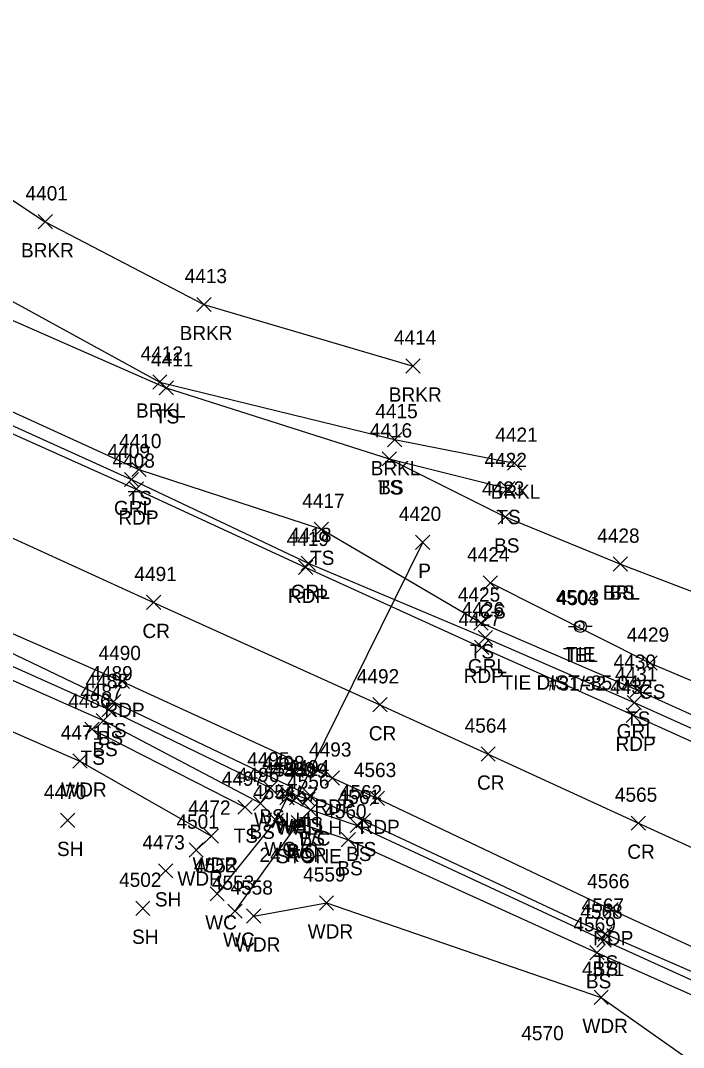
# Model space of a CAD drawing. Extents: x 1611797 to 1633212, y 298978 to 305475.
# Drawn here: x 1619475.1 to 1619568.2, y 301380.5 to 301524.7 of the extents above; entities that cross this region are included whole.
import ezdxf

# ---------------------------------------------------------------- set-up
doc = ezdxf.new("R2010")
doc.units = 0
for name, color, linetype in [('C_A', 7, 'Continuous'), ('C_C', 7, 'Continuous'), ('C_I', 7, 'Continuous'), ('CBP', 7, 'Continuous'), ('D_A', 7, 'Continuous'), ('D_C', 7, 'Continuous'), ('D_I', 7, 'Continuous'), ('D_TIC', 7, 'Continuous'), ('DCP', 7, 'Continuous'), ('DHW', 7, 'Continuous'), ('L_A', 7, 'Continuous'), ('L_I', 7, 'Continuous'), ('L_TIC', 7, 'Continuous'), ('LABL', 7, 'Continuous'), ('LAWA', 7, 'Continuous'), ('LAWE', 7, 'Continuous'), ('LELB', 7, 'Continuous'), ('P_A', 7, 'Continuous'), ('P_I', 7, 'Continuous'), ('P_TIC', 7, 'Continuous'), ('PET', 7, 'Continuous'), ('PRC', 7, 'Continuous'), ('R_A', 7, 'Continuous'), ('R_I', 7, 'Continuous'), ('R_TIC', 7, 'Continuous'), ('RGR', 7, 'Continuous'), ('U_A', 7, 'Continuous'), ('U_C', 7, 'Continuous'), ('U_I', 7, 'Continuous'), ('UP', 7, 'Continuous')]:
    doc.layers.add(name, color=color, linetype=linetype)

msp = doc.modelspace()

# ---------------------------------------------------------------- linework, layer by layer
at = {"layer": 'CBP'}
for radius in [0.625, 0.0833]:
    msp.add_circle((1619553.62, 301439.73), radius, dxfattribs=at)
at = {"layer": 'D_TIC'}
for points in [[(1619530.59, 301450.43), (1619532.59, 301452.43)], [(1619532.59, 301450.43), (1619530.59, 301452.43)], [(1619511.31, 301415.44), (1619513.31, 301417.44)], [(1619513.31, 301415.44), (1619511.31, 301417.44)], [(1619512.87, 301414.54), (1619514.87, 301416.54)], [(1619514.87, 301414.54), (1619512.87, 301416.54)], [(1619514.48, 301414.36), (1619516.48, 301416.36)], [(1619516.48, 301414.36), (1619514.48, 301416.36)]]:
    msp.add_lwpolyline(points, dxfattribs=at)
at = {"layer": 'DCP'}
msp.add_lwpolyline([(1619531.59, 301451.43), (1619513.87, 301415.54)], dxfattribs=at)
at = {"layer": 'DHW'}
msp.add_lwpolyline([(1619512.31, 301416.44), (1619515.48, 301415.36)], dxfattribs=at)
at = {"layer": 'L_TIC'}
for points in [[(1619477.58, 301495.43), (1619479.58, 301497.43)], [(1619479.58, 301495.43), (1619477.58, 301497.43)], [(1619499.86, 301483.81), (1619501.86, 301485.81)], [(1619501.86, 301483.81), (1619499.86, 301485.81)], [(1619529.24, 301475.17), (1619531.24, 301477.17)], [(1619531.24, 301475.17), (1619529.24, 301477.17)], [(1619493.67, 301472.93), (1619495.67, 301474.93)], [(1619495.67, 301472.93), (1619493.67, 301474.93)], [(1619494.57, 301472.11), (1619496.57, 301474.11)], [(1619496.57, 301472.11), (1619494.57, 301474.11)], [(1619526.64, 301464.84), (1619528.64, 301466.84)], [(1619528.64, 301464.84), (1619526.64, 301466.84)], [(1619525.9, 301462.14), (1619527.9, 301464.14)], [(1619527.9, 301462.14), (1619525.9, 301464.14)], [(1619525.9, 301462.14), (1619527.9, 301464.14)], [(1619527.9, 301462.14), (1619525.9, 301464.14)], [(1619490.73, 301460.64), (1619492.73, 301462.64)], [(1619492.73, 301460.64), (1619490.73, 301462.64)], [(1619543.48, 301461.53), (1619545.48, 301463.53)], [(1619545.48, 301461.53), (1619543.48, 301463.53)], [(1619542.53, 301457.98), (1619544.53, 301459.98)], [(1619544.53, 301457.98), (1619542.53, 301459.98)], [(1619542.18, 301453.98), (1619544.18, 301455.98)], [(1619544.18, 301453.98), (1619542.18, 301455.98)], [(1619516.36, 301452.25), (1619518.36, 301454.25)], [(1619518.36, 301452.25), (1619516.36, 301454.25)], [(1619558.36, 301447.36), (1619560.36, 301449.36)], [(1619560.36, 301447.36), (1619558.36, 301449.36)], [(1619558.36, 301447.36), (1619560.36, 301449.36)], [(1619560.36, 301447.36), (1619558.36, 301449.36)], [(1619540.09, 301444.72), (1619542.09, 301446.72)], [(1619542.09, 301444.72), (1619540.09, 301446.72)], [(1619538.79, 301439.1), (1619540.79, 301441.1)], [(1619540.79, 301439.1), (1619538.79, 301441.1)], [(1619562.52, 301433.46), (1619564.52, 301435.46)], [(1619564.52, 301433.46), (1619562.52, 301435.46)], [(1619560.74, 301429.67), (1619562.74, 301431.67)], [(1619562.74, 301429.67), (1619560.74, 301431.67)], [(1619487.18, 301428.04), (1619489.18, 301430.04)], [(1619489.18, 301428.04), (1619487.18, 301430.04)], [(1619486.51, 301426.94), (1619488.51, 301428.94)], [(1619488.51, 301426.94), (1619486.51, 301428.94)], [(1619485.75, 301425.39), (1619487.75, 301427.39)], [(1619487.75, 301425.39), (1619485.75, 301427.39)], [(1619484.13, 301424.18), (1619486.13, 301426.18)], [(1619486.13, 301424.18), (1619484.13, 301426.18)], [(1619482.46, 301419.7), (1619484.46, 301421.7)], [(1619484.46, 301419.7), (1619482.46, 301421.7)], [(1619509.2, 301415.95), (1619511.2, 301417.95)], [(1619511.2, 301415.95), (1619509.2, 301417.95)], [(1619511.54, 301414.55), (1619513.54, 301416.55)], [(1619513.54, 301414.55), (1619511.54, 301416.55)], [(1619514.79, 301414.84), (1619516.79, 301416.84)], [(1619516.79, 301414.84), (1619514.79, 301416.84)], [(1619505.63, 301413.23), (1619507.63, 301415.23)], [(1619507.63, 301413.23), (1619505.63, 301415.23)], [(1619507.81, 301413.78), (1619509.81, 301415.78)], [(1619509.81, 301413.78), (1619507.81, 301415.78)], [(1619507.81, 301413.78), (1619509.81, 301415.78)], [(1619509.81, 301413.78), (1619507.81, 301415.78)], [(1619514.86, 301412.84), (1619516.86, 301414.84)], [(1619516.86, 301412.84), (1619514.86, 301414.84)], [(1619514.86, 301412.84), (1619516.86, 301414.84)], [(1619516.86, 301412.84), (1619514.86, 301414.84)], [(1619480.74, 301411.37), (1619482.74, 301413.37)], [(1619482.74, 301411.37), (1619480.74, 301413.37)], [(1619510.03, 301411.36), (1619512.03, 301413.36)], [(1619512.03, 301411.36), (1619510.03, 301413.36)], [(1619513.13, 301411.04), (1619515.13, 301413.04)], [(1619515.13, 301411.04), (1619513.13, 301413.04)], [(1619513.13, 301411.04), (1619515.13, 301413.04)], [(1619515.13, 301411.04), (1619513.13, 301413.04)], [(1619521.39, 301410.67), (1619523.39, 301412.67)], [(1619523.39, 301410.67), (1619521.39, 301412.67)], [(1619522.25, 301411.34), (1619524.25, 301413.34)], [(1619524.25, 301411.34), (1619522.25, 301413.34)], [(1619500.91, 301409.17), (1619502.91, 301411.17)], [(1619502.91, 301409.17), (1619500.91, 301411.17)], [(1619520.16, 301408.66), (1619522.16, 301410.66)], [(1619522.16, 301408.66), (1619520.16, 301410.66)], [(1619498.78, 301407.21), (1619500.78, 301409.21)], [(1619500.78, 301407.21), (1619498.78, 301409.21)], [(1619494.49, 301404.29), (1619496.49, 301406.29)], [(1619496.49, 301404.29), (1619494.49, 301406.29)], [(1619501.73, 301401.06), (1619503.73, 301403.06)], [(1619503.73, 301401.06), (1619501.73, 301403.06)], [(1619491.28, 301399.04), (1619493.28, 301401.04)], [(1619493.28, 301399.04), (1619491.28, 301401.04)], [(1619504.24, 301398.63), (1619506.24, 301400.63)], [(1619506.24, 301398.63), (1619504.24, 301400.63)], [(1619517.08, 301399.79), (1619519.08, 301401.79)], [(1619519.08, 301399.79), (1619517.08, 301401.79)], [(1619506.86, 301397.95), (1619508.86, 301399.95)], [(1619508.86, 301397.95), (1619506.86, 301399.95)], [(1619556.04, 301394.57), (1619558.04, 301396.57)], [(1619558.04, 301394.57), (1619556.04, 301396.57)], [(1619556.22, 301395.43), (1619558.22, 301397.43)], [(1619558.22, 301395.43), (1619556.22, 301397.43)], [(1619555.07, 301392.79), (1619557.07, 301394.79)], [(1619557.07, 301392.79), (1619555.07, 301394.79)], [(1619555.65, 301386.52), (1619557.65, 301388.52)], [(1619557.65, 301386.52), (1619555.65, 301388.52)]]:
    msp.add_lwpolyline(points, dxfattribs=at)
at = {"layer": 'LABL'}
msp.add_lwpolyline([(1619559.36, 301448.36), (1619604.62, 301431.09), (1619626.75, 301419.02), (1619647.9, 301397.23), (1619669.12, 301389.54), (1619678.21, 301387.53), (1619685.14, 301386.73), (1619692.52, 301396.09)], dxfattribs=at)
at = {"layer": 'LAWA'}
for points in [[(1618882.81, 301567.28), (1618933.27, 301549.67), (1618966.13, 301547.74), (1618995.78, 301536.72), (1619030.89, 301531.11), (1619057.33, 301531.01), (1619095.91, 301526.5), (1619129.18, 301525.73), (1619150.8, 301525.95), (1619170.44, 301523.1), (1619199.54, 301523.39), (1619227.92, 301521), (1619255.54, 301516.31), (1619296.45, 301501.63), (1619335.16, 301482.98), (1619367.14, 301471.03), (1619418.3, 301452.12), (1619445.96, 301437.08), (1619483.46, 301420.7), (1619501.91, 301410.17), (1619499.78, 301408.21)], [(1619507.86, 301398.95), (1619518.08, 301400.79), (1619556.65, 301387.52), (1619583.35, 301368.71), (1619617.87, 301352.68), (1619658.72, 301335.08), (1619694.86, 301321.5), (1619725.46, 301306.6), (1619750.78, 301288.01), (1619784.9, 301274.32), (1619812.4, 301257.15), (1619844.1, 301250.77), (1619874.95, 301250.41), (1619914.22, 301239.23), (1619945.35, 301230.93), (1619986.13, 301221.13), (1620021.48, 301214.73), (1620067.45, 301208.49), (1620101.58, 301197.67), (1620125.21, 301192.85)]]:
    msp.add_lwpolyline(points, dxfattribs=at)
at = {"layer": 'LAWE'}
for points in [[(1619121.54, 301596.78), (1619127.27, 301586.98), (1619139.06, 301578.8), (1619159, 301574.34), (1619183.18, 301572.3), (1619208.56, 301571.29), (1619241.26, 301566.88), (1619274.96, 301559.5), (1619298.41, 301555.12), (1619318.82, 301545.34), (1619330.43, 301538.53), (1619346.68, 301531.42), (1619377.57, 301521.38), (1619400.58, 301512.23), (1619425.06, 301508.82), (1619447.11, 301503.19), (1619471.29, 301486.7), (1619494.67, 301473.93), (1619527.64, 301465.84), (1619544.48, 301462.53)], [(1619136.24, 301595.23), (1619140.25, 301584.78), (1619161.79, 301583.57), (1619186.78, 301582.21), (1619209.91, 301580.75), (1619246.07, 301579.22), (1619276.73, 301571.04), (1619324.15, 301554.68), (1619337.82, 301545.56), (1619347.88, 301539.03), (1619381.89, 301529.19), (1619403.26, 301523.68), (1619425.52, 301519.13), (1619447.45, 301519.51), (1619460.42, 301508.44), (1619478.58, 301496.43), (1619500.86, 301484.81), (1619530.24, 301476.17)], [(1619502.73, 301402.06), (1619511.03, 301412.36), (1619512.54, 301415.55), (1619515.86, 301413.84)], [(1619505.24, 301399.63), (1619514.13, 301412.04)]]:
    msp.add_lwpolyline(points, dxfattribs=at)
at = {"layer": 'LELB'}
for points in [[(1619257.04, 301523.11), (1619288.29, 301511.99), (1619300.15, 301507.59), (1619319.19, 301501.19), (1619349.47, 301488.14), (1619380.51, 301476.04), (1619405.86, 301464.94), (1619425.68, 301457.05), (1619455.81, 301442.15), (1619487.51, 301427.94), (1619510.2, 301416.95), (1619508.81, 301414.78)], [(1619261.97, 301519.13), (1619288.17, 301510.33), (1619300.24, 301505.96), (1619319.06, 301498.92), (1619348.87, 301486.68), (1619379.41, 301473.48), (1619405.23, 301463.09), (1619426.54, 301454.95), (1619455.81, 301440.05), (1619486.75, 301426.39), (1619508.81, 301414.78)], [(1619374.24, 301514.17), (1619396.45, 301504.93), (1619440.64, 301484.21), (1619465.66, 301473.55), (1619491.73, 301461.64), (1619517.36, 301453.25), (1619539.79, 301440.1), (1619561.74, 301430.67), (1619592.22, 301416.88), (1619623.08, 301401.62), (1619646.41, 301391.76), (1619666.94, 301385.23), (1619677.78, 301385.59), (1619685.14, 301386.73)], [(1619399.11, 301508.82), (1619425.47, 301506.67), (1619446.67, 301500.75), (1619470.05, 301484.3), (1619495.57, 301473.11), (1619526.9, 301463.14), (1619543.53, 301458.98)], [(1619350.31, 301489.81), (1619380.89, 301476.99), (1619406.21, 301465.78), (1619425.96, 301458.32), (1619457.01, 301443.93), (1619488.18, 301429.04), (1619515.79, 301415.84), (1619523.25, 301412.34), (1619557.22, 301396.43), (1619595.64, 301379.74), (1619625.49, 301366.11), (1619664.9, 301348.53), (1619700.1, 301332.19), (1619732.76, 301315.82), (1619759.48, 301302.13), (1619789.83, 301287.62), (1619820.2, 301275.83), (1619850.42, 301266.87), (1619878.56, 301257.32), (1619912.05, 301251.69), (1619947.78, 301244.54), (1619986.64, 301235.92)], [(1619526.9, 301463.14), (1619543.18, 301454.98), (1619559.36, 301448.36)], [(1619541.09, 301445.72), (1619563.52, 301434.46), (1619596.15, 301420.68), (1619623.99, 301412.43), (1619647.9, 301397.23)], [(1619485.13, 301425.18), (1619506.63, 301414.23)], [(1619515.86, 301413.84), (1619522.39, 301411.67), (1619557.04, 301395.57), (1619595.01, 301378.34), (1619625.28, 301365.19), (1619664.7, 301347.42), (1619699.56, 301331.11), (1619732.26, 301314.67), (1619758.81, 301300.85), (1619789.23, 301285.42), (1619819.18, 301274.31), (1619849.56, 301265.07), (1619878.74, 301254.24), (1619911.39, 301248.67), (1619947.63, 301242.31), (1619986.12, 301232.79)], [(1619514.13, 301412.04), (1619521.16, 301409.66), (1619556.07, 301393.79), (1619593.93, 301376.98), (1619624.81, 301363.73), (1619664.19, 301346.3), (1619698.66, 301328.84), (1619731.18, 301312.27), (1619757.56, 301299.07), (1619788.59, 301282.92), (1619818.22, 301271.64), (1619848.03, 301261.72), (1619876.44, 301251.78), (1619910.7, 301243.48), (1619946.63, 301234.74), (1619971.5, 301227.31), (1619985.16, 301225.14), (1620021.48, 301214.73)]]:
    msp.add_lwpolyline(points, dxfattribs=at)
at = {"layer": 'P_TIC'}
for points in [[(1619490.36, 301457.9), (1619492.36, 301459.9)], [(1619492.36, 301457.9), (1619490.36, 301459.9)], [(1619514.17, 301446.9), (1619516.17, 301448.9)], [(1619516.17, 301446.9), (1619514.17, 301448.9)], [(1619492.8, 301441.98), (1619494.8, 301443.98)], [(1619494.8, 301441.98), (1619492.8, 301443.98)], [(1619538.87, 301435.67), (1619540.87, 301437.67)], [(1619540.87, 301435.67), (1619538.87, 301437.67)], [(1619488.4, 301430.89), (1619490.4, 301432.89)], [(1619490.4, 301430.89), (1619488.4, 301432.89)], [(1619524.59, 301427.61), (1619526.59, 301429.61)], [(1619526.59, 301427.61), (1619524.59, 301429.61)], [(1619560.18, 301426.13), (1619562.18, 301428.13)], [(1619562.18, 301426.13), (1619560.18, 301428.13)], [(1619539.79, 301420.69), (1619541.79, 301422.69)], [(1619541.79, 301420.69), (1619539.79, 301422.69)], [(1619517.89, 301417.33), (1619519.89, 301419.33)], [(1619519.89, 301417.33), (1619517.89, 301419.33)], [(1619524.23, 301414.46), (1619526.23, 301416.46)], [(1619526.23, 301414.46), (1619524.23, 301416.46)], [(1619560.88, 301410.99), (1619562.88, 301412.99)], [(1619562.88, 301410.99), (1619560.88, 301412.99)], [(1619557.04, 301398.85), (1619559.04, 301400.85)], [(1619559.04, 301398.85), (1619557.04, 301400.85)]]:
    msp.add_lwpolyline(points, dxfattribs=at)
at = {"layer": 'PET'}
for points in [[(1618888.23, 301580.37), (1618933.16, 301570.89), (1618970.31, 301563.97), (1618999.63, 301559.01), (1619034.35, 301554.34), (1619061.55, 301550.65), (1619097.22, 301547.2), (1619129.9, 301544.44), (1619159.56, 301541.04), (1619184.98, 301537.63), (1619217.73, 301532.43), (1619257.09, 301523.65), (1619289.53, 301513.85), (1619319.75, 301503.72), (1619351.37, 301491.53), (1619381.67, 301479.11), (1619407.08, 301467.99), (1619426.6, 301459.3), (1619457.98, 301445.58), (1619489.4, 301431.89), (1619518.89, 301418.33), (1619525.23, 301415.46), (1619558.04, 301399.85), (1619596.27, 301382.3)], [(1619240.37, 301554.95), (1619274.06, 301546.88), (1619292.74, 301541.21), (1619313.19, 301534.69), (1619345.01, 301523.34), (1619373.79, 301511.3), (1619394.6, 301502.15), (1619439.1, 301482.35), (1619464.49, 301470.92), (1619491.36, 301458.9), (1619515.17, 301447.9), (1619539.87, 301436.67), (1619561.18, 301427.13), (1619589.22, 301414.46)]]:
    msp.add_lwpolyline(points, dxfattribs=at)
at = {"layer": 'PRC'}
msp.add_lwpolyline([(1618901.02, 301590.58), (1618940.05, 301582.59), (1618973.24, 301576.03), (1619000.99, 301571.61), (1619035.45, 301566.56), (1619061.58, 301563.28), (1619097.97, 301559.63), (1619131.37, 301556.26), (1619160.97, 301552.75), (1619186.04, 301549.32), (1619221.45, 301543.36), (1619260.73, 301534.56), (1619294.21, 301525.01), (1619322.54, 301515.15), (1619356.63, 301502.41), (1619386.84, 301489.79), (1619411.1, 301479.31), (1619431.82, 301470.46), (1619462.61, 301457.18), (1619493.8, 301442.98), (1619525.59, 301428.61), (1619540.79, 301421.69), (1619561.88, 301411.99), (1619599.81, 301394.69)], dxfattribs=at)
at = {"layer": 'R_TIC'}
for points in [[(1619489.69, 301459.24), (1619491.69, 301461.24)], [(1619491.69, 301459.24), (1619489.69, 301461.24)], [(1619514.52, 301447.47), (1619516.52, 301449.47)], [(1619516.52, 301447.47), (1619514.52, 301449.47)], [(1619539.39, 301437.03), (1619541.39, 301439.03)], [(1619541.39, 301437.03), (1619539.39, 301439.03)], [(1619560.3, 301427.91), (1619562.3, 301429.91)], [(1619562.3, 301427.91), (1619560.3, 301429.91)]]:
    msp.add_lwpolyline(points, dxfattribs=at)
at = {"layer": 'RGR'}
msp.add_lwpolyline([(1619113.04, 301582.5), (1619113.91, 301576.54), (1619116.84, 301573.48), (1619121.6, 301572.21), (1619138.62, 301570.86), (1619159.07, 301568.7), (1619183.38, 301565.96), (1619196, 301564), (1619207.6, 301562.14), (1619240.46, 301556.07), (1619274.51, 301547.73), (1619293.11, 301542.29), (1619313.83, 301535.74), (1619345.65, 301523.87), (1619374.43, 301511.91), (1619395.21, 301502.55), (1619439.45, 301483.4), (1619464.79, 301471.96), (1619490.69, 301460.24), (1619515.52, 301448.47), (1619540.39, 301438.03), (1619561.3, 301428.91), (1619589.96, 301416.04)], dxfattribs=at)
at = {"layer": 'UP'}
for p, q in [((1619552.08, 301439.6), (1619552.91, 301439.6)), ((1619553.74, 301439.6), (1619553.74, 301439.6)), ((1619555.41, 301439.6), (1619554.58, 301439.6)), ((1619554.58, 301439.6), (1619554.58, 301439.6)), ((1619555.41, 301439.6), (1619555.41, 301439.6))]:
    msp.add_line(p, q, dxfattribs=at)
msp.add_circle((1619553.74, 301439.6), 0.833, dxfattribs=at)

# ---------------------------------------------------------------- texts
at = {"layer": 'C_A'}
msp.add_text('TIE', height=2, dxfattribs=at).set_placement((1619551.7, 301434.73))
at = {"layer": 'C_C'}
msp.add_text('TIE DIST=85.04', height=2, dxfattribs=at).set_placement((1619542.67, 301430.73))
at = {"layer": 'C_I'}
msp.add_text('4504', height=2, dxfattribs=at).set_placement((1619550.28, 301442.73))
at = {"layer": 'D_A'}
for s, p in [('P', (1619530.96, 301446.43)), ('WALLH', (1619507.9, 301411.44)), ('WALLH', (1619511.07, 301410.36)), ('P', (1619513.25, 301410.54))]:
    msp.add_text(s, height=2, dxfattribs=at).set_placement(p)
at = {"layer": 'D_C'}
for s, p in [('24 RCP', (1619508.67, 301406.54)), ('STONE', (1619511.02, 301406.36))]:
    msp.add_text(s, height=2, dxfattribs=at).set_placement(p)
at = {"layer": 'D_I'}
for s, p in [('4420', (1619528.24, 301454.43)), ('4498', (1619509.05, 301419.44)), ('4500', (1619510.45, 301418.54)), ('4499', (1619512.21, 301418.36))]:
    msp.add_text(s, height=2, dxfattribs=at).set_placement(p)
at = {"layer": 'L_A'}
for s, p in [('BRKR', (1619475.17, 301491.43)), ('BRKR', (1619497.45, 301479.81)), ('BRKR', (1619526.83, 301471.17)), ('BRKL', (1619491.32, 301468.93)), ('TS', (1619493.97, 301468.11)), ('BRKL', (1619524.28, 301460.84)), ('TS', (1619525.31, 301458.14)), ('BS', (1619525.34, 301458.14)), ('TS', (1619490.14, 301456.64)), ('BRKL', (1619541.13, 301457.53)), ('TS', (1619541.94, 301453.98)), ('BS', (1619541.62, 301449.98)), ('TS', (1619515.77, 301448.25)), ('BRL', (1619556.9, 301443.36)), ('BS', (1619557.8, 301443.36)), ('CS', (1619539.54, 301440.72)), ('TS', (1619538.2, 301435.1)), ('CS', (1619561.96, 301429.46)), ('TS', (1619560.15, 301425.67)), ('TS', (1619486.59, 301424.04)), ('BS', (1619485.95, 301422.94)), ('BS', (1619485.19, 301421.39)), ('TS', (1619483.54, 301420.18)), ('WDR', (1619480.82, 301415.7)), ('BS', (1619508.64, 301411.95)), ('WC', (1619510.85, 301410.55)), ('TS', (1619514.2, 301410.84)), ('TS', (1619505.04, 301409.23)), ('BS', (1619507.25, 301409.78)), ('BS', (1619507.25, 301409.78)), ('WC', (1619514.17, 301408.84)), ('BS', (1619514.3, 301408.84)), ('SH', (1619480.23, 301407.37)), ('WC', (1619509.34, 301407.36)), ('TS', (1619521.66, 301407.34)), ('WC', (1619512.43, 301407.04)), ('BS', (1619512.57, 301407.04)), ('BS', (1619520.83, 301406.67)), ('WDR', (1619499.27, 301405.17)), ('BS', (1619519.6, 301404.66)), ('WDR', (1619497.14, 301403.21)), ('SH', (1619493.98, 301400.29)), ('WC', (1619501.04, 301397.06)), ('WDR', (1619515.44, 301395.79)), ('SH', (1619490.77, 301395.04)), ('WC', (1619503.55, 301394.63)), ('WDR', (1619505.22, 301393.95)), ('TS', (1619555.63, 301391.43)), ('BS', (1619555.48, 301390.57)), ('BS', (1619554.51, 301388.79)), ('WDR', (1619554.02, 301382.52))]:
    msp.add_text(s, height=2, dxfattribs=at).set_placement(p)
at = {"layer": 'L_I'}
for s, p in [('4401', (1619475.81, 301499.43)), ('4413', (1619498.16, 301487.81)), ('4414', (1619527.55, 301479.17)), ('4412', (1619491.98, 301476.93)), ('4411', (1619493.44, 301476.11)), ('4415', (1619524.94, 301468.84)), ('4416', (1619524.15, 301466.14)), ('4416', (1619524.15, 301466.14)), ('4421', (1619541.79, 301465.53)), ('4410', (1619488.95, 301464.64)), ('4422', (1619540.27, 301461.98)), ('4423', (1619539.92, 301457.98)), ('4417', (1619514.67, 301456.25)), ('4428', (1619556.1, 301451.36)), ('4428', (1619556.1, 301451.36)), ('4424', (1619537.83, 301448.72)), ('4425', (1619536.53, 301443.1)), ('4429', (1619560.25, 301437.46)), ('4430', (1619558.4, 301433.67)), ('4489', (1619484.91, 301432.04)), ('4488', (1619484.25, 301430.94)), ('4487', (1619483.49, 301429.39)), ('4486', (1619481.82, 301428.18)), ('4471', (1619480.76, 301423.7)), ('4495', (1619506.94, 301419.95)), ('4494', (1619512.53, 301418.84)), ('4496', (1619505.5, 301417.78)), ('4496', (1619505.5, 301417.78)), ('4555', (1619509.29, 301418.55)), ('4497', (1619503.37, 301417.23)), ('4556', (1619512.55, 301416.84)), ('4556', (1619512.55, 301416.84)), ('4470', (1619478.39, 301415.37)), ('4554', (1619507.77, 301415.36)), ('4557', (1619510.87, 301415.04)), ('4557', (1619510.87, 301415.04)), ('4561', (1619519.65, 301414.67)), ('4562', (1619519.94, 301415.34)), ('4472', (1619498.65, 301413.17)), ('4560', (1619517.76, 301412.66)), ('4501', (1619497.01, 301411.21)), ('4473', (1619492.23, 301408.29)), ('4552', (1619499.47, 301405.06)), ('4502', (1619488.95, 301403.04)), ('4559', (1619514.81, 301403.79)), ('4553', (1619501.98, 301402.63)), ('4558', (1619504.6, 301401.95)), ('4568', (1619553.73, 301398.57)), ('4567', (1619553.91, 301399.43)), ('4569', (1619552.76, 301396.79)), ('4571', (1619553.96, 301390.52)), ('4570', (1619545.44, 301381.51))]:
    msp.add_text(s, height=2, dxfattribs=at).set_placement(p)
at = {"layer": 'P_A'}
for s, p in [('RDP', (1619488.85, 301453.9)), ('RDP', (1619512.66, 301442.9)), ('CR', (1619492.23, 301437.98)), ('RDP', (1619537.35, 301431.67)), ('RDP', (1619486.89, 301426.89)), ('CR', (1619524.02, 301423.61)), ('RDP', (1619558.67, 301422.13)), ('CR', (1619539.22, 301416.69)), ('RDP', (1619516.37, 301413.33)), ('RDP', (1619522.72, 301410.46)), ('CR', (1619560.32, 301406.99)), ('RDP', (1619555.53, 301394.85))]:
    msp.add_text(s, height=2, dxfattribs=at).set_placement(p)
at = {"layer": 'P_I'}
for s, p in [('4408', (1619488.02, 301461.9)), ('4419', (1619512.47, 301450.9)), ('4491', (1619491.1, 301445.98)), ('4427', (1619536.61, 301439.67)), ('4490', (1619486.06, 301434.89)), ('4492', (1619522.33, 301431.61)), ('4432', (1619557.92, 301430.13)), ('4564', (1619537.48, 301424.69)), ('4493', (1619515.63, 301421.33)), ('4563', (1619521.92, 301418.46)), ('4565', (1619558.58, 301414.99)), ('4566', (1619554.68, 301402.85))]:
    msp.add_text(s, height=2, dxfattribs=at).set_placement(p)
at = {"layer": 'R_A'}
for p in [(1619488.23, 301455.24), (1619513.06, 301443.47), (1619537.93, 301433.03), (1619558.84, 301423.91)]:
    msp.add_text('GRL', height=2, dxfattribs=at).set_placement(p)
at = {"layer": 'R_I'}
for s, p in [('4409', (1619487.34, 301463.24)), ('4418', (1619512.83, 301451.47)), ('4426', (1619537.07, 301441.03)), ('4431', (1619558.6, 301431.91))]:
    msp.add_text(s, height=2, dxfattribs=at).set_placement(p)
at = {"layer": 'U_A'}
msp.add_text('TEL', height=2, dxfattribs=at).set_placement((1619551.3, 301434.6))
at = {"layer": 'U_C'}
msp.add_text('#31/32', height=2, dxfattribs=at).set_placement((1619549.18, 301430.6))
at = {"layer": 'U_I'}
msp.add_text('4503', height=2, dxfattribs=at).set_placement((1619550.41, 301442.6))

doc.saveas('drawing.dxf')
